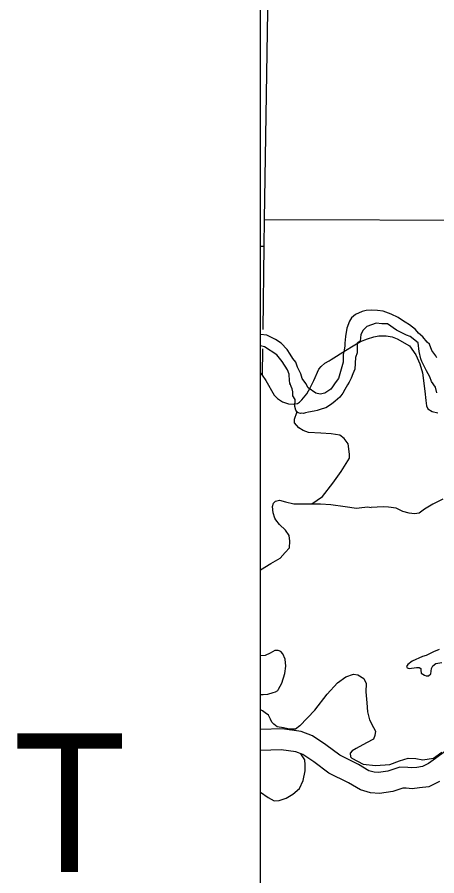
# Model space of a CAD drawing. Extents: x 8749 to 11879, y 13275 to 15339.
# Drawn here: x 9642.9 to 9703.5, y 14207.1 to 14331.1 of the extents above; entities that cross this region are included whole.
import ezdxf

# ---------------------------------------------------------------- set-up
doc = ezdxf.new("R2010")
doc.units = 0
for name, color, linetype in [('Level 2', 7, 'Continuous'), ('Level 35', 7, 'Continuous'), ('Level 4', 7, 'Continuous'), ('Level 46', 7, 'Continuous'), ('Level 5', 7, 'Continuous'), ('Level 9', 7, 'Continuous'), ('R_Draft', 7, 'Continuous')]:
    doc.layers.add(name, color=color, linetype=linetype)

msp = doc.modelspace()

# ---------------------------------------------------------------- linework, layer by layer
at = {"layer": 'Level 2'}
for points in [[(9678.31, 14279.41), (9678.85, 14278.61), (9680.06, 14276.53), (9680.54, 14276.02), (9681.27, 14275.54), (9682.12, 14275.26), (9682.78, 14275.22), (9683.39, 14275.32), (9683.68, 14275.5), (9684.05, 14275.84), (9684.78, 14276.71), (9685.25, 14277.57), (9685.75, 14278.61), (9686.51, 14280.24), (9686.81, 14280.64), (9687.35, 14281.12), (9687.97, 14281.47), (9688.29, 14281.64), (9690.33, 14282.95), (9691.46, 14283.64), (9692.52, 14284.24), (9693.53, 14284.65), (9694.45, 14284.94), (9695.16, 14285.07), (9696.23, 14285.07), (9697.07, 14284.91), (9697.8, 14284.64), (9699.56, 14283.62), (9700.51, 14282.34)], [(9678.31, 14279.41), (9678.85, 14278.61), (9680.06, 14276.53), (9680.54, 14276.02), (9681.27, 14275.54), (9682.12, 14275.26), (9682.78, 14275.22), (9683.39, 14275.32), (9683.68, 14275.5), (9684.05, 14275.84), (9684.78, 14276.71), (9685.25, 14277.57), (9685.75, 14278.61), (9686.51, 14280.24), (9686.81, 14280.64), (9687.35, 14281.12), (9687.97, 14281.47), (9688.29, 14281.64), (9690.33, 14282.95), (9691.46, 14283.64), (9692.52, 14284.24), (9693.53, 14284.65), (9694.45, 14284.94), (9695.16, 14285.07), (9696.23, 14285.07), (9697.07, 14284.91), (9697.8, 14284.64), (9699.56, 14283.62), (9700.51, 14282.34)], [(9700.51, 14282.34), (9701.09, 14281.02), (9701.45, 14279.71), (9701.81, 14277.07), (9701.94, 14275.72), (9702.01, 14274.97), (9702.23, 14274.52), (9702.85, 14274.17), (9703.68, 14273.96)], [(9700.51, 14282.34), (9701.09, 14281.02), (9701.45, 14279.71), (9701.81, 14277.07), (9701.94, 14275.72), (9702.01, 14274.97), (9702.23, 14274.52), (9702.85, 14274.17), (9703.68, 14273.96)], [(9678.09, 14279.67), (9678.31, 14279.41)], [(9678.09, 14279.67), (9678.31, 14279.41)]]:
    msp.add_lwpolyline(points, dxfattribs=at)
at = {"layer": 'Level 35'}
for points in [[(9685.5, 14260.83), (9687.03, 14261.86), (9688.5, 14263.78), (9689.72, 14265.49), (9690.9, 14267.41), (9690.9, 14267.97), (9690.73, 14269.47), (9690.17, 14270.24), (9689.51, 14270.73), (9688.29, 14270.9), (9686.76, 14271), (9685.01, 14271.11), (9684.21, 14271.39), (9683.58, 14271.77), (9682.99, 14272.51), (9682.96, 14273.06), (9683.32, 14274.02)], [(9704.37, 14261.49), (9702.96, 14260.75), (9701.76, 14260.03), (9700.97, 14259.49), (9700.31, 14259.37), (9699.55, 14259.45), (9698.61, 14259.69), (9697.66, 14260.19), (9696.56, 14260.35), (9695.77, 14260.37), (9694.04, 14260.27)], [(9678.09, 14251.27), (9679.57, 14252.18), (9680.93, 14252.95), (9681.63, 14253.78), (9682.26, 14254.48), (9682.29, 14255.42), (9682.19, 14256.23), (9681.66, 14257.03), (9680.79, 14257.83), (9680.27, 14258.53), (9680.13, 14258.77), (9679.89, 14259.51), (9679.78, 14260.45), (9679.96, 14260.9), (9680.23, 14261.18), (9680.83, 14261.35), (9681.7, 14261.11), (9682.88, 14260.8), (9683.82, 14260.8), (9685.5, 14260.83), (9686.72, 14260.83), (9688.22, 14260.73), (9690.31, 14260.45), (9691.95, 14260.2), (9692.71, 14260.31), (9693.55, 14260.38), (9694.04, 14260.27)], [(9680.68, 14234.05), (9681.17, 14234.94), (9681.57, 14236.3), (9681.73, 14237.37), (9681.61, 14238.37), (9681.31, 14239.17), (9681.02, 14239.51), (9680.62, 14239.63), (9680.12, 14239.65), (9679.46, 14239.27), (9678.74, 14238.91), (9678.09, 14238.87)], [(9703.87, 14239.76), (9703.02, 14239.45), (9701.98, 14238.93), (9701.43, 14238.79)], [(9701.43, 14238.79), (9699.95, 14238.11), (9699.36, 14237.62), (9699.16, 14237.32), (9699.22, 14237.14), (9699.54, 14237.02), (9700.59, 14237.18), (9700.97, 14237.2), (9701.21, 14237.06), (9701.19, 14236.82), (9701.25, 14236.38), (9701.75, 14236.06), (9701.97, 14235.96), (9702.34, 14235.98), (9702.66, 14236.26), (9702.76, 14237.02), (9702.94, 14237.44), (9703.38, 14237.78), (9704.26, 14237.92)], [(9683.74, 14228.78), (9685.9, 14231.01), (9687.71, 14233.35), (9689.18, 14234.96), (9690.4, 14235.86), (9691.51, 14236.21), (9692.1, 14236.14), (9693.01, 14235.62), (9693.32, 14234.89), (9693.29, 14233.66), (9693.43, 14232.09), (9693.53, 14230.8), (9693.81, 14229.62), (9694.37, 14228.54), (9694.68, 14228.01), (9694.58, 14227.35), (9694.37, 14226.83), (9693.36, 14226.3), (9691.9, 14225.47), (9691.3, 14225.15), (9691.02, 14224.8), (9691.06, 14224.28), (9691.23, 14224.07), (9692.87, 14223.23), (9694.65, 14223.02), (9696.74, 14223.16)], [(9678.09, 14233.27), (9678.45, 14233.3), (9679.15, 14233.34), (9679.88, 14233.56), (9680.22, 14233.65), (9680.56, 14233.85), (9680.68, 14234.05)], [(9683.74, 14228.78), (9683.13, 14228.27), (9682.6, 14228.28), (9682.26, 14228.29), (9681.38, 14228.45), (9680.46, 14228.61), (9679.98, 14228.99), (9679.69, 14229.29), (9679.53, 14229.73), (9679.23, 14230.29), (9678.73, 14230.66), (9678.35, 14230.92), (9678.09, 14231.09)], [(9682.42, 14228.15), (9682.43, 14228.29)], [(9678.09, 14219.19), (9679.19, 14218.41), (9680.03, 14217.92), (9680.76, 14217.96), (9681.77, 14218.31), (9682.72, 14218.9), (9683.69, 14219.7), (9684.25, 14220.85), (9684.53, 14222.28), (9684.53, 14223.14), (9684.46, 14223.87), (9683.97, 14224.57), (9683.74, 14224.8)], [(9696.74, 14223.16), (9698.14, 14223.71), (9699.4, 14224.09), (9700.48, 14224.06), (9701.52, 14223.85), (9703.02, 14224.11), (9704.26, 14224.98)]]:
    msp.add_lwpolyline(points, dxfattribs=at)
at = {"layer": 'Level 4'}
for points in [[(9679.79, 14377.16), (9678.6, 14301.86), (9678.55, 14298), (9678.39, 14286)], [(9678.36, 14283.19), (9678.31, 14279.41)]]:
    msp.add_lwpolyline(points, dxfattribs=at)
at = {"layer": 'Level 46'}
for points in [[(9704.63, 14225), (9703.32, 14224.05), (9702.32, 14223.31), (9701.47, 14222.88), (9700.63, 14222.77), (9699.91, 14222.68), (9699.33, 14222.74), (9698.19, 14222.79), (9696.46, 14222.21), (9695.12, 14222.01), (9694.49, 14222.06), (9693.69, 14222.28), (9692.22, 14223.16), (9689.53, 14224.51), (9687.51, 14226.02), (9685.59, 14227.3), (9683.93, 14227.95), (9681.21, 14228.31), (9678.09, 14228.21)], [(9703.9, 14220.74), (9702.35, 14219.97), (9701, 14219.79), (9699.94, 14219.66), (9699.11, 14219.75), (9698.62, 14219.77), (9697.16, 14219.28), (9695.24, 14218.99), (9693.96, 14219.09), (9692.49, 14219.5), (9690.78, 14220.53), (9687.95, 14221.95), (9685.78, 14223.56), (9684.19, 14224.62), (9683.17, 14225.03), (9681.06, 14225.31), (9678.09, 14225.21)]]:
    msp.add_lwpolyline(points, dxfattribs=at)
at = {"layer": 'Level 5'}
for points in [[(9678.6, 14301.86), (9711.95, 14301.76)], [(9678.09, 14298), (9678.55, 14298)]]:
    msp.add_lwpolyline(points, dxfattribs=at)
at = {"layer": 'Level 9'}
for points in [[(9703.51, 14281.89), (9703.37, 14282.18), (9702.79, 14282.97), (9702.45, 14283.88), (9702.12, 14284.18), (9701.5, 14284.92), (9700.87, 14285.46), (9700.43, 14286.01), (9699.6, 14286.68), (9698.95, 14287.03), (9698.28, 14287.48), (9697.93, 14287.72), (9696.92, 14288.19), (9695.79, 14288.62), (9694.95, 14288.73), (9694.04, 14288.8), (9693.3, 14288.73), (9692.73, 14288.59), (9691.79, 14288.16), (9691.19, 14287.68), (9690.92, 14287.18), (9690.55, 14286.2), (9690.34, 14284.99), (9690.24, 14284.02), (9690.24, 14283.65), (9690.16, 14282.99), (9689.98, 14282.36), (9690.01, 14281.29), (9689.64, 14279.94), (9689.34, 14278.9), (9688.85, 14278.31), (9688.47, 14277.69), (9688.23, 14277.35), (9687.79, 14277.08), (9687.38, 14276.81), (9686.68, 14276.64), (9686.07, 14276.81), (9684.97, 14277.55), (9684.6, 14278.2), (9684.09, 14278.93)], [(9703.51, 14281.89), (9703.37, 14282.18), (9702.79, 14282.97), (9702.45, 14283.88), (9702.12, 14284.18), (9701.5, 14284.92), (9700.87, 14285.46), (9700.43, 14286.01), (9699.6, 14286.68), (9698.95, 14287.03), (9698.28, 14287.48), (9697.93, 14287.72), (9696.92, 14288.19), (9695.79, 14288.62), (9694.95, 14288.73), (9694.04, 14288.8), (9693.3, 14288.73), (9692.73, 14288.59), (9691.79, 14288.16), (9691.19, 14287.68), (9690.92, 14287.18), (9690.55, 14286.2), (9690.34, 14284.99), (9690.24, 14284.02), (9690.24, 14283.65), (9690.16, 14282.99), (9689.98, 14282.36), (9690.01, 14281.29), (9689.64, 14279.94), (9689.34, 14278.9), (9688.85, 14278.31), (9688.47, 14277.69), (9688.23, 14277.35), (9687.79, 14277.08), (9687.38, 14276.81), (9686.68, 14276.64), (9686.07, 14276.81), (9684.97, 14277.55), (9684.6, 14278.2), (9684.09, 14278.93)], [(9703.54, 14276.82), (9703.33, 14277.64), (9702.75, 14278.46), (9702.52, 14279.17), (9702.05, 14280.01), (9701.66, 14280.8), (9701.34, 14281.35), (9701.21, 14281.76), (9700.97, 14282.8), (9700.84, 14284.05), (9699.69, 14284.96), (9699.16, 14285.16), (9697.68, 14285.9), (9696.38, 14286.79), (9695.6, 14286.83), (9694.78, 14286.88), (9693.4, 14286.44), (9692.87, 14285.87), (9692.56, 14285.26), (9692.46, 14284.3), (9692.03, 14284.03), (9692.04, 14282.61), (9691.78, 14281.93), (9691.68, 14280.26), (9691.4, 14279.57), (9691.17, 14278.97), (9690.88, 14278.36), (9690.61, 14277.99), (9690.22, 14277.32), (9689.95, 14276.8), (9689.54, 14276.21), (9688.86, 14275.64), (9688.33, 14275.2), (9687.49, 14274.69), (9686.95, 14274.52), (9686.24, 14274.29), (9685.84, 14274.18), (9685, 14274.04), (9684.59, 14273.94), (9684.29, 14273.86), (9684.03, 14273.9), (9683.83, 14273.85), (9683.53, 14273.95), (9683.35, 14274.03), (9683.15, 14274.36), (9683.05, 14274.86), (9683.08, 14275.87), (9682.75, 14276.43), (9682.75, 14276.71)], [(9703.54, 14276.82), (9703.33, 14277.64), (9702.75, 14278.46), (9702.52, 14279.17), (9702.05, 14280.01), (9701.66, 14280.8), (9701.34, 14281.35), (9701.21, 14281.76), (9700.97, 14282.8), (9700.84, 14284.05), (9699.69, 14284.96), (9699.16, 14285.16), (9697.68, 14285.9), (9696.38, 14286.79), (9695.6, 14286.83), (9694.78, 14286.88), (9693.4, 14286.44), (9692.87, 14285.87), (9692.56, 14285.26), (9692.46, 14284.3), (9692.03, 14284.03), (9692.04, 14282.61), (9691.78, 14281.93), (9691.68, 14280.26), (9691.4, 14279.57), (9691.17, 14278.97), (9690.88, 14278.36), (9690.61, 14277.99), (9690.22, 14277.32), (9689.95, 14276.8), (9689.54, 14276.21), (9688.86, 14275.64), (9688.33, 14275.2), (9687.49, 14274.69), (9686.95, 14274.52), (9686.24, 14274.29), (9685.84, 14274.18), (9685, 14274.04), (9684.59, 14273.94), (9684.29, 14273.86), (9684.03, 14273.9), (9683.83, 14273.85), (9683.53, 14273.95), (9683.35, 14274.03), (9683.15, 14274.36), (9683.05, 14274.86), (9683.08, 14275.87), (9682.75, 14276.43), (9682.75, 14276.71)], [(9684.09, 14278.93), (9683.89, 14279.61), (9683.41, 14280.56), (9683.15, 14281.26), (9682.74, 14281.78), (9682.37, 14282.43), (9681.9, 14283.11), (9681.05, 14284.03), (9680.25, 14284.55), (9678.98, 14285.16), (9678.09, 14285.28)], [(9684.09, 14278.93), (9683.89, 14279.61), (9683.41, 14280.56), (9683.15, 14281.26), (9682.74, 14281.78), (9682.37, 14282.43), (9681.9, 14283.11), (9681.05, 14284.03), (9680.25, 14284.55), (9678.98, 14285.16), (9678.09, 14285.28)], [(9682.75, 14276.71), (9682.72, 14276.97), (9682.65, 14277.41), (9682.52, 14277.77), (9682.37, 14278.13), (9682.37, 14277.99), (9682.27, 14278.6), (9682.23, 14279.54), (9681.95, 14280.17), (9681.19, 14281.39), (9680.42, 14282.33), (9678.65, 14283.5), (9678.09, 14283.61)], [(9682.75, 14276.71), (9682.72, 14276.97), (9682.65, 14277.41), (9682.52, 14277.77), (9682.37, 14278.13), (9682.37, 14277.99), (9682.27, 14278.6), (9682.23, 14279.54), (9681.95, 14280.17), (9681.19, 14281.39), (9680.42, 14282.33), (9678.65, 14283.5), (9678.09, 14283.61)]]:
    msp.add_lwpolyline(points, dxfattribs=at)
at = {"layer": 'R_Draft'}
msp.add_lwpolyline([(9678.09, 14456.3), (10959.72, 14456.3), (10959.72, 13439.87), (9678.09, 13439.87)], close=True, dxfattribs=at)

# ---------------------------------------------------------------- texts
msp.add_text('T', height=20, dxfattribs=at).set_placement((9642.35, 14207.68))

doc.saveas('drawing.dxf')
